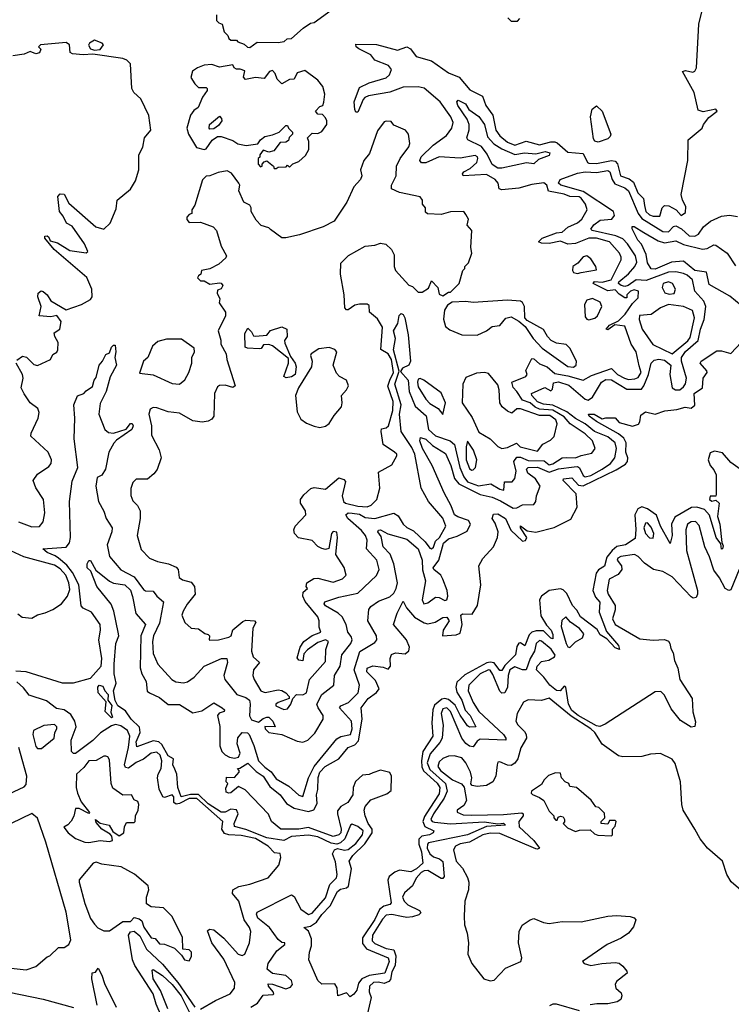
# Model space of a CAD drawing. Extents: x 2494106 to 2685573, y 758056 to 915185.
# Tile 409 of 507: x 2655551 to 2659307, y 835410 to 840609. Entities that reach past the tile are written whole.
import ezdxf

# ---------------------------------------------------------------- set-up
doc = ezdxf.new("R2010")
doc.units = 0

msp = doc.modelspace()

# ---------------------------------------------------------------- linework, layer by layer
at = {"layer": '0CON05XD'}
for points in [[(2656765, 840462.5), (2656805, 840490), (2656915, 840487.5), (2656947, 840493), (2656963, 840507), (2656985, 840510), (2657046.4, 840563.6), (2657085, 840590), (2657105, 840593.3), (2657215, 840672.5)], [(2657602.1, 838945), (2657613.5, 838805), (2657605.2, 838784.8), (2657570.6, 838769.4), (2657561.4, 838751.4), (2657601.5, 838705), (2657607.3, 838645), (2657638.7, 838568.7), (2657697, 838516.9), (2657708.4, 838445), (2657745, 838412.2), (2657823.1, 838385), (2657845.9, 838365), (2657874.5, 838244.5), (2657895.2, 838195), (2657915, 838169.3), (2657972.1, 838147.9), (2658038.3, 838158.3), (2658085, 838129.2), (2658105.6, 838124.4), (2658110.7, 838169.3), (2658151.2, 838168.8), (2658164.5, 838185.5), (2658171.8, 838225), (2658159.5, 838275), (2658175, 838298.6), (2658195, 838299.2), (2658235, 838280.6), (2658319.7, 838279.7), (2658345, 838258), (2658365, 838264.1), (2658415, 838295.3), (2658437, 838296.9), (2658485.3, 838294.7), (2658515, 838308.2), (2658570.6, 838319.4), (2658589.1, 838345), (2658574.3, 838385), (2658535, 838422.6), (2658456.6, 838475), (2658425, 838511.5), (2658365, 838547.3), (2658295, 838552.2), (2658272, 838562), (2658245, 838584.8), (2658205, 838599.5), (2658175.7, 838645.7), (2658155, 838665.8), (2658149.2, 838695), (2658223.3, 838725), (2658230, 838735), (2658223, 838757), (2658255, 838820), (2658265, 838818), (2658295, 838791.1), (2658335, 838775.6), (2658375, 838739.6), (2658445, 838728.9), (2658525, 838705.4), (2658569.3, 838730.7), (2658675, 838766), (2658707.3, 838735), (2658743.1, 838715), (2658765, 838709.2), (2658798.1, 838711.9), (2658815, 838718.5), (2658831.2, 838745), (2658820.4, 838780.4), (2658804.6, 838855), (2658779.1, 838895), (2658745, 838991.2), (2658692.5, 838997.5), (2658655, 838971.2), (2658647.5, 838975), (2658665, 838995.8), (2658711.7, 839018.3), (2658746.4, 839053.6), (2658785, 839110), (2658815, 839140), (2658816.7, 839175), (2658795, 839182.5), (2658775, 839176), (2658756.2, 839155), (2658755, 839140), (2658745, 839140.8), (2658715, 839159.5), (2658695, 839182.3), (2658655, 839177.4), (2658578.6, 839215), (2658585, 839225.4), (2658625, 839221.9), (2658673.8, 839235), (2658725, 839340), (2658726.4, 839355), (2658716.4, 839375), (2658665, 839435.4), (2658594.8, 839454.8), (2658555, 839454.2), (2658485, 839426), (2658445, 839422.9), (2658405, 839440), (2658345, 839427.3), (2658305, 839429.2), (2658290, 839435), (2658308, 839455), (2658385, 839483.4), (2658415, 839487.1), (2658445, 839512.3), (2658495, 839535.4), (2658518.9, 839555), (2658547.1, 839605), (2658537.8, 839635), (2658515, 839666.5), (2658503.7, 839673.7), (2658455, 839675.9), (2658425, 839687.4), (2658342.9, 839702.9), (2658333.1, 839735), (2658316.7, 839746.7), (2658255, 839738.8), (2658185, 839719.2), (2658095, 839710), (2658082.5, 839715), (2658076.7, 839745), (2658060, 839765), (2658015, 839791.2), (2657892.5, 839785), (2657887.5, 839795), (2657895.7, 839805), (2657927.9, 839822.1), (2657963.5, 839855), (2657969.5, 839875), (2657966.7, 839885), (2657955, 839892.2), (2657875, 839877.1), (2657765, 839885.3), (2657695, 839852.7), (2657672.4, 839852.4), (2657662.9, 839865), (2657670.6, 839885), (2657733.2, 839946.8), (2657803.6, 839996.4), (2657832.5, 840035), (2657838.5, 840065), (2657827.3, 840095), (2657770.4, 840175), (2657685, 840247.3), (2657655, 840253.9), (2657575, 840252.5), (2657505, 840226.1), (2657392.8, 840207.3), (2657372.2, 840197.7), (2657363.4, 840186.6), (2657335, 840120), (2657325, 840120), (2657320, 840135), (2657315.5, 840175), (2657345, 840250.6), (2657395, 840274.5), (2657485, 840300.8), (2657503.1, 840316.9), (2657513.6, 840345), (2657496.8, 840366.7), (2657425.8, 840395), (2657403.6, 840423.6), (2657341.2, 840455), (2657327.5, 840465), (2657325, 840480), (2657435, 840477.1), (2657545, 840448.2), (2657595, 840466), (2657614.4, 840454.4), (2657644.3, 840415), (2657725, 840390.8), (2657815, 840328.7), (2657870, 840305), (2657927.7, 840237.7), (2657994.3, 840205), (2658010.9, 840155), (2658049.2, 840105), (2658064.5, 840024.5), (2658085.4, 839995), (2658125, 839961.9), (2658165, 839945.8), (2658225, 839968), (2658295, 839947.8), (2658355, 839963.2), (2658375, 839962.9), (2658388.2, 839958.2), (2658445, 839910), (2658525, 839902.5), (2658547.5, 839855), (2658555, 839851.2), (2658595, 839850), (2658675, 839864.7), (2658695, 839862.1), (2658707, 839847), (2658722.1, 839785), (2658768.3, 839768.3), (2658790.7, 839750.7), (2658814.2, 839695), (2658844.3, 839664.2), (2658848.3, 839628.3), (2658856.2, 839595), (2658875, 839577.5), (2658895, 839570.7), (2658929.3, 839570.7), (2658942.9, 839615), (2658955, 839627.1), (2658976.7, 839625), (2659015.4, 839605.5), (2659042.5, 839575), (2659065, 839591.2), (2659067, 839623), (2659050, 839655), (2659042.5, 839685), (2659077.5, 839865), (2659080, 839975), (2659153.3, 840035), (2659160, 840055), (2659188.3, 840091.7), (2659232.5, 840125), (2659225, 840135.8), (2659158.1, 840121.9), (2659131.7, 840131.7), (2659110.8, 840225), (2659050, 840335), (2659065, 840340), (2659105, 840331.2), (2659115, 840336.7), (2659124, 840355), (2659136, 840585), (2659167.5, 840715)], [(2656590, 840635), (2656590, 840605), (2656601.7, 840591.7), (2656620, 840585), (2656630, 840545), (2656650, 840525), (2656655, 840510), (2656665, 840500), (2656695, 840500), (2656701.7, 840491.7), (2656735, 840480), (2656753, 840463), (2656765, 840462.5)], [(2658128.3, 840618.3), (2658145, 840600), (2658178.3, 840601.7), (2658190, 840615)], [(2655535, 838810), (2655565, 838832.5), (2655586.1, 838826.1), (2655625, 838787.5), (2655645, 838783.3), (2655712.5, 838815), (2655725, 838840), (2655746.4, 838853.6), (2655752.5, 838865), (2655753.3, 838905), (2655736.7, 838935), (2655733.3, 838955), (2655762.5, 838975), (2655770, 839015), (2655746.1, 839046.1), (2655715, 839040), (2655652.5, 839045), (2655663.8, 839095), (2655646.7, 839145), (2655647.5, 839165), (2655663.6, 839176.4), (2655675, 839173.3), (2655695.8, 839155.8), (2655715, 839123.8), (2655795, 839077.5), (2655876.7, 839105), (2655925, 839132), (2655933.8, 839145), (2655932, 839185), (2655905, 839246.7), (2655732.5, 839395), (2655682.5, 839455), (2655683.6, 839466.4), (2655695, 839467.5), (2655705, 839460), (2655711.7, 839441.7), (2655750.7, 839430.7), (2655815, 839390), (2655901.7, 839378.3), (2655910, 839385), (2655893.3, 839425), (2655827.7, 839517.7), (2655797.5, 839535), (2655780.5, 839570.5), (2655760, 839595), (2655752.5, 839675), (2655765, 839690), (2655785, 839687.5), (2655810.7, 839640.7), (2655952.5, 839515), (2655995, 839502.5), (2656028.8, 839535), (2656059.7, 839610.3), (2656064.5, 839655.5), (2656135.7, 839714.3), (2656162.3, 839757.7), (2656178.8, 839815), (2656178.8, 839895), (2656201.2, 839935), (2656210, 839985), (2656242.5, 840025), (2656233, 840103), (2656190.7, 840190.7), (2656152.5, 840225), (2656142.5, 840245), (2656136.2, 840375), (2656116.7, 840395), (2656095, 840403.8), (2655937.3, 840427.3), (2655885, 840423.6), (2655828.8, 840428.8), (2655816.7, 840435), (2655814, 840475), (2655795, 840488.1), (2655660, 840475), (2655650, 840465), (2655662.5, 840452.5), (2655655.5, 840434.5), (2655635, 840427.5), (2655605, 840441.2), (2655575, 840426.2), (2655515, 840417.5)], [(2655945, 840447.1), (2655975, 840450.6), (2655993.8, 840475), (2655986.7, 840485), (2655945, 840500), (2655918.8, 840485), (2655913.8, 840473.8), (2655924.3, 840454.3), (2655945, 840447.1)], [(2656905, 839822.5), (2656915, 839830), (2656957.5, 839832.5), (2656965, 839840), (2656975, 839830), (2656991.7, 839848.3), (2657025, 839860), (2657059.3, 839890.7), (2657077, 839923), (2657077.5, 839965), (2657070, 839985), (2657095, 840010), (2657125, 840007.5), (2657145, 840017.5), (2657172.5, 840055), (2657172.5, 840075), (2657165, 840090), (2657148.3, 840108.3), (2657125, 840110), (2657112.5, 840125), (2657135, 840150), (2657150, 840155), (2657156.4, 840173.6), (2657161.2, 840215), (2657150, 840255), (2657125, 840290), (2657055, 840340), (2657015, 840327.5), (2657000, 840295), (2656975, 840292.5), (2656935, 840270), (2656910, 840295), (2656900, 840325), (2656885, 840340), (2656870, 840335), (2656841.7, 840298.3), (2656795, 840302.5), (2656743, 840293), (2656732.5, 840305), (2656738.3, 840338.3), (2656715, 840347.5), (2656695, 840347.5), (2656683.6, 840353.6), (2656675, 840370), (2656605, 840357.5), (2656565, 840372.5), (2656525, 840368), (2656490, 840355), (2656463.6, 840336.4), (2656453.6, 840303.6), (2656475, 840270), (2656495, 840250), (2656535, 840250), (2656540, 840245), (2656540, 840235), (2656515, 840200), (2656492.5, 840145), (2656470.7, 840129.3), (2656452.5, 840105), (2656433.3, 840035), (2656442.5, 840005), (2656484, 839934), (2656525, 839923.3), (2656535, 839927.5), (2656567, 839973), (2656595, 839992.5), (2656615, 839992.5), (2656675, 839971.2), (2656702.7, 839952.7), (2656746.4, 839943.6), (2656807, 839953), (2656822.5, 839975), (2656845, 839992.5), (2656885, 840000), (2656920, 840015), (2656955, 840050), (2656965, 840050), (2656970, 840035), (2656990, 840015), (2656990, 840005), (2656973.9, 839986.1), (2656969.3, 839970.7), (2656955, 839962.5), (2656925, 839960), (2656893, 839917), (2656865, 839910), (2656835, 839920), (2656817.5, 839895), (2656817.5, 839882.5), (2656810, 839875), (2656810, 839845), (2656821.7, 839831.7), (2656830, 839835), (2656830, 839845), (2656841.7, 839858.3), (2656855, 839862.5), (2656890, 839835), (2656893.6, 839823.6), (2656905, 839822.5)], [(2658095, 839823.8), (2658074.2, 839825), (2658045, 839843.2), (2658017.7, 839897.7), (2657988.8, 839938.8), (2657916.2, 839975), (2657911.2, 839985), (2657923.4, 840026.6), (2657923.9, 840055), (2657912.7, 840082.7), (2657864.4, 840155), (2657858.8, 840175), (2657865, 840183.3), (2657904, 840165), (2657921.2, 840135), (2657975, 840097.1), (2658005, 840055.8), (2658020.5, 839990.5), (2658053.7, 839953.6), (2658096.4, 839926.4), (2658165, 839896.3), (2658215, 839905.3), (2658275, 839900.2), (2658325, 839912.4), (2658348.5, 839905), (2658345, 839892), (2658289.9, 839870.1), (2658265, 839847), (2658226.9, 839853.1), (2658095, 839823.8)], [(2658605, 839962.7), (2658586.6, 839966.6), (2658579.5, 839979.5), (2658564.6, 840095), (2658573.2, 840136.8), (2658595, 840153.3), (2658625.5, 840125), (2658671.3, 840005), (2658667.9, 839992.1), (2658655, 839980.4), (2658605, 839962.7)], [(2656555, 840030), (2656550, 840035), (2656552.5, 840055), (2656605, 840100), (2656616.7, 840086.7), (2656617.5, 840075), (2656599.3, 840050.7), (2656575, 840032.5), (2656555, 840030)], [(2656945, 836966.7), (2656965, 836970), (2656982.5, 836995), (2656992.5, 837025), (2657011.2, 837045), (2657045, 837043.5), (2657065, 837054.4), (2657080.8, 837125), (2657165, 837220), (2657166.7, 837283.3), (2657180, 837325), (2657165, 837333.8), (2657125, 837320.8), (2657069.1, 837280.9), (2657050.4, 837259.5), (2657045, 837223.8), (2657025, 837226.7), (2657015, 837240), (2657031.2, 837295), (2657051.2, 837325), (2657095, 837356.2), (2657140, 837375), (2657130.7, 837400.7), (2657131.2, 837435), (2657124.3, 837455), (2657057.3, 837537.3), (2657046, 837565), (2657047.5, 837585), (2657070, 837605), (2657062.5, 837615), (2657066.7, 837635), (2657102.7, 837657.3), (2657125, 837660), (2657205, 837638.6), (2657255, 837656.2), (2657273.3, 837675), (2657263.3, 837716.7), (2657218.8, 837785), (2657228, 837875), (2657225, 837902.5), (2657205, 837905.6), (2657196.2, 837895), (2657183.3, 837816.7), (2657165, 837811.2), (2657145, 837816.2), (2657125, 837826.2), (2657095, 837858), (2657022.4, 837872.4), (2657002, 837895), (2656998, 837915), (2657004, 837935), (2657061.4, 837995), (2657058.5, 838015), (2657033.5, 838055), (2657032.9, 838075), (2657050.5, 838099.5), (2657087.5, 838132.5), (2657105, 838138.9), (2657165, 838130), (2657235, 838188.8), (2657261.2, 838181.2), (2657270, 838170), (2657252.9, 838095), (2657259.2, 838065), (2657271.2, 838055), (2657335, 838040.4), (2657385, 838036.2), (2657405.7, 838045), (2657436.2, 838075), (2657451.2, 838135), (2657445, 838220), (2657515, 838258.8), (2657541.4, 838305), (2657540.8, 838315), (2657530, 838325), (2657468.8, 838365), (2657458, 838435), (2657461.4, 838448.6), (2657485, 838454.4), (2657496.9, 838465), (2657519.8, 838545), (2657522.3, 838592.3), (2657493.5, 838673.5), (2657504, 838706), (2657523.6, 838745), (2657513.4, 838815), (2657495, 838843.7), (2657457.3, 838867.3), (2657465.3, 838985), (2657438.8, 839028.8), (2657396.7, 839065), (2657395, 839100), (2657385, 839106.7), (2657345, 839106.2), (2657319.3, 839100.7), (2657285, 839077.5), (2657275, 839077.5), (2657266.4, 839086.4), (2657262.9, 839155), (2657244.5, 839264.5), (2657246.7, 839323.3), (2657286.7, 839363.3), (2657375, 839412.5), (2657425, 839418), (2657455, 839428.8), (2657483.9, 839423.9), (2657512.5, 839395), (2657527, 839367), (2657526.7, 839305), (2657533.8, 839285), (2657605, 839207.5), (2657625, 839200), (2657655, 839170), (2657675, 839170), (2657708.3, 839191.7), (2657725, 839230), (2657757.5, 839195), (2657765, 839160), (2657785, 839150), (2657815, 839170), (2657825, 839170), (2657870, 839215), (2657890, 839285), (2657900, 839295), (2657900, 839305), (2657920, 839325), (2657937.5, 839375), (2657932.5, 839405), (2657937.5, 839495), (2657913, 839523), (2657920, 839555), (2657905, 839580), (2657895, 839596.7), (2657825, 839594.3), (2657775, 839580.8), (2657703.6, 839583.6), (2657693, 839593), (2657692.5, 839615), (2657677.5, 839635), (2657676.4, 839656.4), (2657665, 839672.5), (2657555, 839696.7), (2657513.8, 839715), (2657512.9, 839735), (2657538.8, 839785), (2657539.2, 839835), (2657559.2, 839875), (2657605, 839936.7), (2657610, 839955), (2657603.3, 840005), (2657587.5, 840025), (2657525, 840052.5), (2657511.7, 840071.7), (2657485, 840072.5), (2657475, 840070), (2657438.8, 840021.2), (2657397.7, 839902.3), (2657366.7, 839865), (2657350, 839815), (2657356.2, 839785), (2657350, 839765), (2657313.9, 839726.1), (2657276.7, 839645), (2657211.2, 839545), (2657153.3, 839515), (2657027.8, 839472.2), (2656955, 839456), (2656935, 839456.2), (2656875, 839500), (2656865, 839510), (2656825, 839522.5), (2656799.3, 839549.3), (2656772.5, 839595), (2656772.5, 839615), (2656765, 839630), (2656733.3, 839645), (2656707.5, 839705), (2656712.5, 839735), (2656706.7, 839745), (2656668.9, 839798.9), (2656645, 839810.8), (2656597.7, 839802.3), (2656555, 839783.3), (2656535, 839782.5), (2656515, 839762.5), (2656475, 839630), (2656460, 839605), (2656460, 839585), (2656445, 839580), (2656433.6, 839566.4), (2656433.6, 839553.6), (2656445, 839537.5), (2656505, 839538.8), (2656572.5, 839515), (2656590, 839495), (2656613.6, 839413.6), (2656641.7, 839361.7), (2656639.3, 839350.7), (2656602.7, 839317.3), (2656555, 839292.5), (2656510, 839285), (2656507.5, 839265), (2656493.6, 839256.4), (2656490, 839245), (2656505, 839230), (2656525, 839230), (2656555, 839212.5), (2656605, 839220), (2656615, 839217.5), (2656622.5, 839205), (2656615, 839187.5), (2656595, 839180), (2656592.5, 839165), (2656607.5, 839135), (2656603.6, 839113.6), (2656637.5, 839065), (2656637.5, 839045), (2656598.8, 838965), (2656613, 838917), (2656612.5, 838895), (2656641.2, 838845), (2656644.2, 838815), (2656687.5, 838675), (2656675, 838666.7), (2656635, 838678.8), (2656605, 838676.7), (2656595, 838670), (2656578.8, 838635), (2656575.8, 838515), (2656565, 838498.8), (2656545, 838489.2), (2656514.3, 838484.3), (2656465, 838490), (2656395, 838531.4), (2656335, 838538.5), (2656275, 838559.4), (2656255, 838561.4), (2656238.7, 838551.3), (2656232.2, 838525), (2656246.7, 838465), (2656247.1, 838415), (2656287.7, 838337.7), (2656296.7, 838295), (2656275.9, 838234.1), (2656259.3, 838210.7), (2656225, 838182.5), (2656165, 838182.5), (2656147.5, 838165), (2656137, 838133), (2656137, 838097), (2656148.3, 838068.3), (2656173, 838043), (2656186.7, 838015), (2656186.2, 837975), (2656170, 837885), (2656191.7, 837811.7), (2656235.8, 837765.8), (2656277.7, 837747.7), (2656335.8, 837735.8), (2656377.3, 837717.3), (2656386.7, 837705), (2656393, 837663), (2656410.3, 837650.3), (2656455, 837638), (2656474.2, 837615), (2656477.5, 837575), (2656435, 837523.3), (2656413.8, 837485), (2656406.7, 837465), (2656422.5, 837425), (2656456.4, 837396.4), (2656495, 837392.5), (2656527.5, 837367.5), (2656545, 837362.5), (2656552.5, 837355), (2656550, 837335), (2656555, 837332.5), (2656600, 837335), (2656655, 837347.5), (2656667.5, 837355), (2656675, 837387.5), (2656729.3, 837430.7), (2656745, 837437.5), (2656790, 837435), (2656797.5, 837425), (2656781.2, 837395), (2656774.3, 837274.3), (2656783.8, 837245), (2656816.7, 837215), (2656784.3, 837175), (2656781.4, 837145), (2656787.5, 837125), (2656823.3, 837065), (2656835, 837058.8), (2656846.4, 837056.4), (2656915, 837070.9), (2656935, 837067.5), (2656955.8, 837055), (2656974, 837035), (2656973.3, 837025), (2656915, 837003.8), (2656903.3, 836995), (2656903.6, 836986.4), (2656945, 836966.7)], [(2656770, 835395), (2656805.7, 835415), (2656835, 835458.8), (2656888.3, 835461.7), (2656892.5, 835465), (2656888.8, 835475), (2656864, 835505), (2656862.3, 835517.7), (2656885, 835515.6), (2656955, 835491.5), (2656979.5, 835500.5), (2656991.5, 835515), (2656985, 835535.6), (2656955, 835562.5), (2656885, 835572.5), (2656856.7, 835595), (2656863.1, 835625), (2656908.8, 835691.2), (2656950, 835725), (2656950, 835735), (2656935, 835736.7), (2656915, 835752), (2656869.3, 835815), (2656807.9, 835865), (2656800.6, 835885), (2656805, 835896.2), (2656985, 835988), (2656998.7, 835978.7), (2657035, 835911.5), (2657075, 835884), (2657095, 835891.2), (2657165, 835971.5), (2657187.6, 836042.4), (2657222.6, 836077.4), (2657226.5, 836095), (2657217.8, 836162.2), (2657202.5, 836205), (2657212.5, 836225), (2657228.3, 836231.7), (2657265, 836223.8), (2657285, 836227.7), (2657325, 836259.4), (2657361.1, 836305), (2657363.3, 836325), (2657335, 836349.1), (2657305, 836360.8), (2657296.2, 836355), (2657266.7, 836283.3), (2657245, 836262.5), (2657225, 836255.3), (2657195, 836259.7), (2657125, 836294), (2657075, 836303.2), (2656985, 836296.4), (2656945, 836274.2), (2656855, 836288), (2656745, 836333.5), (2656685, 836348.8), (2656683.1, 836365), (2656704.5, 836415), (2656695, 836436.7), (2656665, 836440), (2656635, 836423.9), (2656615, 836423.4), (2656545, 836469.1), (2656495, 836518.3), (2656452.1, 836517.9), (2656403.1, 836505), (2656385.6, 836555), (2656379.4, 836625), (2656369.3, 836650.7), (2656359.1, 836675), (2656362.2, 836705), (2656335, 836722.5), (2656301.7, 836781.7), (2656285.9, 836795.9), (2656255, 836801.3), (2656168.9, 836768.9), (2656165.7, 836795), (2656186.5, 836845), (2656182.6, 836872.6), (2656139.7, 836915), (2656109.5, 836959.5), (2656068.6, 836985), (2656053.7, 837013.7), (2656045.8, 837065), (2656060.4, 837105), (2656049.3, 837155), (2656049.5, 837205), (2656057.7, 837315), (2656073.2, 837355), (2656070.6, 837375), (2656047.2, 837485), (2656033.2, 837523.2), (2655956.9, 837615), (2655926.2, 837696.2), (2655907.5, 837715), (2655906.7, 837735), (2655915, 837752.5), (2655925, 837752.5), (2655952.3, 837702.3), (2656025, 837643.3), (2656045, 837632.7), (2656105, 837624.3), (2656135, 837597.1), (2656146.7, 837563.3), (2656163.5, 837473.5), (2656214.4, 837415), (2656190, 837355), (2656186.9, 837186.9), (2656195.3, 837155.3), (2656218.5, 837115), (2656224, 837064), (2656235, 837053.6), (2656289.3, 837029.3), (2656335, 836993.3), (2656395, 836993.6), (2656465, 836949.4), (2656511.3, 836958.7), (2656575, 837002), (2656620, 836975), (2656632.5, 836965), (2656630, 836955), (2656602.9, 836947.1), (2656594, 836935), (2656606.8, 836876.8), (2656607.3, 836775), (2656617.7, 836745), (2656636.1, 836726.1), (2656657.5, 836715), (2656685, 836710), (2656705.4, 836714.6), (2656714.7, 836735), (2656698.6, 836785), (2656702.7, 836817.3), (2656724.5, 836845.5), (2656753.3, 836843.3), (2656762.5, 836835), (2656786.8, 836776.8), (2656812.1, 836695), (2656845, 836662.5), (2656877.3, 836637.3), (2656905, 836600), (2656971.9, 836561.9), (2657025, 836514), (2657045, 836506.7), (2657075.3, 836605), (2657105.1, 836664.9), (2657225, 836810.6), (2657246.6, 836823.4), (2657297.5, 836835), (2657305.7, 836865), (2657301.8, 836905), (2657239.4, 836975), (2657246, 836985), (2657286.9, 837003.1), (2657336.8, 837055), (2657343.8, 837095), (2657316.9, 837175), (2657346.6, 837273.4), (2657425, 837320.8), (2657435.8, 837335), (2657434, 837355), (2657388.9, 837435), (2657394.5, 837495), (2657405, 837510), (2657445, 837538.1), (2657505, 837561.1), (2657525, 837580), (2657537.2, 837605), (2657544.7, 837635), (2657526.4, 837735), (2657506.4, 837786.4), (2657468.9, 837825), (2657459.1, 837879.1), (2657440.6, 837905), (2657445, 837913.8), (2657455, 837914.4), (2657493.4, 837893.4), (2657595, 837866.1), (2657653.6, 837815), (2657675.5, 837755), (2657676.8, 837703.2), (2657692.1, 837645), (2657675.6, 837545.6), (2657684, 837525), (2657705, 837529.2), (2657745, 837560), (2657765, 837557.1), (2657795, 837541.9), (2657805, 837546.2), (2657810.5, 837565), (2657807.8, 837595), (2657784.5, 837655), (2657773.1, 837675), (2657736.2, 837705), (2657732.5, 837715), (2657762.9, 837755), (2657787.8, 837845), (2657815, 837866.6), (2657859.3, 837880.7), (2657912.2, 837907.8), (2657930.7, 837945), (2657920.5, 837965), (2657863.2, 837983.2), (2657845.4, 837995), (2657828.9, 838041.1), (2657790.9, 838110.9), (2657728.5, 838255), (2657676.2, 838345), (2657663.3, 838385), (2657667.1, 838402.9), (2657695, 838394.6), (2657730.4, 838360.5), (2657798.1, 838318.1), (2657826.3, 838255), (2657846.2, 838186.2), (2657868.5, 838158.5), (2657981, 838101), (2658045, 838087.1), (2658088.7, 838068.7), (2658155, 838030), (2658175, 838031.6), (2658205, 838046.7), (2658265, 838049.1), (2658275, 838064.2), (2658278.3, 838095), (2658297.5, 838145), (2658272.7, 838185), (2658233.3, 838215), (2658226.7, 838235), (2658235, 838243.3), (2658285, 838245.8), (2658345, 838219.4), (2658395, 838236.4), (2658478.3, 838248.3), (2658495, 838248.7), (2658505, 838241.6), (2658525, 838201.1), (2658535, 838194.8), (2658565, 838202.3), (2658625.9, 838235), (2658668.9, 838265), (2658692, 838295), (2658701.2, 838345), (2658694.6, 838375), (2658655, 838405.3), (2658585, 838434.1), (2658535.4, 838475), (2658485, 838502), (2658438.3, 838538.3), (2658365, 838574), (2658315, 838579.1), (2658285, 838591.2), (2658254.5, 838625), (2658252.9, 838635), (2658322.6, 838667.4), (2658355, 838649.6), (2658363.1, 838656.9), (2658369.3, 838690.7), (2658395, 838696.4), (2658448.9, 838678.9), (2658535, 838604.3), (2658551.2, 838598.8), (2658574.2, 838615), (2658621.5, 838695), (2658645, 838709.5), (2658675, 838706.8), (2658755, 838658.3), (2658832.7, 838657.3), (2658845, 838676), (2658869.8, 838735), (2658884.7, 838795.3), (2658899.7, 838810.3), (2658925, 838816.7), (2658955, 838810.3), (2658988.5, 838785), (2658982.2, 838735), (2658995.4, 838665.4), (2659013.3, 838655), (2659035, 838653.5), (2659055, 838669.2), (2659065.7, 838685.7), (2659070.6, 838715), (2659044.6, 838805), (2659044.2, 838825), (2659065, 838856.3), (2659132.8, 838915), (2659145, 838974), (2659164.7, 839025), (2659172.5, 839095), (2659161.8, 839121.8), (2659115.4, 839175), (2659101.6, 839235), (2659075, 839260), (2659055, 839268.8), (2659015, 839277.3), (2658975, 839275.6), (2658858.6, 839231.4), (2658805, 839234.8), (2658762.9, 839205), (2658745, 839200.5), (2658725.4, 839205), (2658711.8, 839215), (2658713.2, 839225), (2658763.8, 839266.2), (2658797.8, 839305), (2658807.7, 839327.6), (2658801.1, 839361), (2658758.9, 839425), (2658735, 839450.7), (2658698.2, 839468.2), (2658572.5, 839495), (2658565, 839502.5), (2658581.8, 839525), (2658615, 839549.3), (2658677.1, 839555), (2658689.8, 839575), (2658684.7, 839595), (2658525, 839701.4), (2658406.5, 839735), (2658395.4, 839745), (2658403.1, 839765), (2658495, 839798.6), (2658535.2, 839805.2), (2658595, 839801.3), (2658655, 839812.5), (2658666.7, 839805), (2658677.9, 839765), (2658692.4, 839742.4), (2658745, 839721.1), (2658764.3, 839704.3), (2658814.8, 839585), (2658835, 839559), (2658945, 839490), (2658975, 839489.1), (2659002.6, 839517.4), (2659015, 839519.5), (2659044.6, 839504.6), (2659085, 839468.2), (2659114.6, 839465.4), (2659133.8, 839476.2), (2659160.8, 839515), (2659196.7, 839545), (2659255, 839570.8), (2659297.3, 839577.3), (2659339.3, 839569.3)], [(2659359.8, 839099.8), (2659299.1, 839149.1), (2659190, 839210), (2659175.8, 839275), (2659114.3, 839285), (2659055, 839333.3), (2658991.8, 839328.2), (2658905, 839291.6), (2658883.9, 839293.9), (2658865, 839324.2), (2658858, 839368.1), (2658833.6, 839423.6), (2658814.5, 839445), (2658783.3, 839505), (2658783.8, 839516.2), (2658795, 839516.7), (2658845.4, 839485.3), (2658921.5, 839441.5), (2658955, 839430.4), (2659015, 839441.1), (2659055, 839421.1), (2659155, 839396.8), (2659179.3, 839400.7), (2659215, 839419.2), (2659225, 839418), (2659285.5, 839375.5), (2659329.6, 839309.6)], [(2658495, 839268.6), (2658515, 839273.5), (2658595, 839287.5), (2658592.5, 839305), (2658565, 839346), (2658545, 839361.9), (2658525, 839355.6), (2658497.7, 839322.3), (2658470, 839305), (2658468.8, 839285), (2658475, 839273.8), (2658495, 839268.6)], [(2658979, 839159), (2659005, 839162.9), (2659013.5, 839185), (2658996.1, 839216.1), (2658975, 839224.7), (2658947.9, 839215), (2658942.9, 839195), (2658957, 839167), (2658979, 839159)], [(2658475, 838773.1), (2658487.8, 838785), (2658490.6, 838805), (2658454.3, 838875), (2658435, 838892.9), (2658385, 838900.8), (2658356.5, 838915), (2658336.2, 838935), (2658315, 838973.1), (2658230.4, 839020.4), (2658217.5, 839035), (2658215.5, 839095), (2658205.3, 839115.3), (2658195, 839121.9), (2658125, 839127.5), (2657945, 839115.7), (2657905, 839121.4), (2657833.6, 839116.4), (2657808.3, 839101.7), (2657794, 839075), (2657787.7, 839027.7), (2657798.3, 838988.3), (2657820.6, 838970.6), (2657885.4, 838945.4), (2657965, 838943.6), (2658015, 838966.2), (2658045, 838988.8), (2658085.3, 838994.7), (2658117.5, 839032.5), (2658145, 839040.5), (2658186.4, 839016.4), (2658218.8, 838988.8), (2658260.8, 838925), (2658309.5, 838875), (2658395, 838813.3), (2658445, 838777.9), (2658475, 838773.1)], [(2658555, 839024.4), (2658586.7, 839033.3), (2658600, 839045), (2658624.2, 839095), (2658615, 839117.1), (2658575, 839136), (2658545, 839127.5), (2658532.5, 839105), (2658535, 839040), (2658545, 839026.7), (2658555, 839024.4)], [(2658995, 838844.7), (2659077.3, 838912.7), (2659089.4, 838930.6), (2659113.6, 839035), (2659103, 839073), (2659055, 839094.6), (2658975, 839105.4), (2658933.5, 839086.5), (2658885, 839052.2), (2658823.3, 839046.7), (2658821.5, 839025), (2658836.2, 838975), (2658892.7, 838892.7), (2658995, 838844.7)], [(2655529.3, 837170.7), (2655583, 837167), (2655775, 837107.6), (2655835, 837107.6), (2655925, 837131.2), (2655980, 837195), (2655984.4, 837235), (2655968.6, 837335), (2655977.1, 837385), (2655975.7, 837415), (2655929.7, 837479.7), (2655885, 837502), (2655875, 837513.8), (2655862.7, 837625), (2655830, 837690), (2655799, 837729), (2655755, 837764.6), (2655738.2, 837778.2), (2655696, 837795), (2655672.5, 837815), (2655795, 837824.2), (2655814.3, 837845.7), (2655818.9, 837875), (2655812.9, 838065), (2655827.9, 838172.1), (2655856.7, 838245), (2655838.9, 838395), (2655841.9, 838505), (2655836.2, 838575), (2655855, 838622.5), (2655890, 838635), (2655900.7, 838649.3), (2655935, 838672.5), (2655943.3, 838705), (2655955, 838720), (2655970, 838785), (2655987.5, 838805), (2656005, 838840), (2656025, 838850), (2656035, 838880), (2656045, 838890), (2656055, 838890), (2656058.8, 838855), (2656053.3, 838825), (2656061.4, 838785), (2656027.4, 838722.6), (2656007.5, 838645), (2655975, 838581.2), (2655968.5, 838525), (2656000, 838445), (2656018.6, 838428.6), (2656045, 838425.7), (2656112.9, 838447.1), (2656135, 838475.8), (2656145, 838476.7), (2656149.2, 838465), (2656142.5, 838445), (2656061.3, 838388.7), (2656047.4, 838372.6), (2656021.5, 838325), (2656004.3, 838235), (2655985, 838204), (2655959.2, 838190.8), (2655952.9, 838145), (2655965.8, 838065), (2655995, 838013.3), (2656006.9, 837975), (2656038, 837925), (2656036.9, 837905), (2656011.8, 837835), (2656025, 837774), (2656085, 837703.3), (2656155, 837666.9), (2656205, 837600), (2656215, 837592.9), (2656255, 837590.8), (2656275, 837564.4), (2656309.4, 837535), (2656288, 837422), (2656256.5, 837355), (2656251.2, 837325), (2656255, 837262.5), (2656280, 837205), (2656354.5, 837124.5), (2656375, 837112), (2656415, 837108), (2656436.8, 837113.2), (2656472.1, 837137.9), (2656524.6, 837195.4), (2656615.8, 837235.8), (2656643.3, 837235), (2656647.1, 837215), (2656627.5, 837145), (2656633.1, 837125), (2656697.5, 837045), (2656745, 837028.9), (2656762.9, 837015), (2656768, 836995), (2656763.5, 836933.5), (2656775, 836911.1), (2656811.2, 836898.8), (2656835, 836918.9), (2656855, 836926.4), (2656866.2, 836925), (2656887.5, 836905), (2656900, 836875), (2656843.8, 836876.2), (2656846.2, 836865), (2656865, 836844.2), (2656935, 836834.2), (2657015, 836799.2), (2657046, 836794), (2657072.5, 836805), (2657108.8, 836841.2), (2657153.3, 836915), (2657152.5, 836935), (2657125.5, 836975.5), (2657120, 836995), (2657144.7, 837045.3), (2657209.1, 837095), (2657212.5, 837145), (2657243.2, 837195), (2657251.5, 837255), (2657298, 837315), (2657305.4, 837335), (2657301.1, 837351.1), (2657282.9, 837375), (2657274, 837416), (2657253.1, 837455), (2657231.4, 837475), (2657165, 837514.5), (2657158.5, 837525), (2657161.4, 837535), (2657235, 837559.2), (2657335, 837580), (2657435, 837674.2), (2657448.1, 837705), (2657435.5, 837755), (2657381.8, 837815), (2657385, 837860), (2657376.1, 837885), (2657355, 837911.5), (2657282.1, 837975), (2657271.5, 837995), (2657285, 838004.6), (2657305, 838003.6), (2657345, 837997.8), (2657375, 837980.2), (2657425.3, 837974.7), (2657525, 838002.9), (2657549.3, 837989.3), (2657574.2, 837945), (2657595, 837926.7), (2657629.9, 837909.9), (2657691.1, 837851.1), (2657715, 837817.5), (2657725, 837814.3), (2657735, 837824), (2657745.3, 837855), (2657765.9, 837875), (2657800, 837935), (2657785, 837976.2), (2657709.4, 838065), (2657670.6, 838135), (2657637.1, 838315), (2657620.4, 838350.5), (2657564.7, 838435), (2657555.2, 838525), (2657564.4, 838575), (2657530.2, 838685), (2657553.3, 838753.3), (2657524.7, 838865), (2657533.8, 838925), (2657523.8, 838966.2), (2657546.7, 839005), (2657553.3, 839046.7), (2657565, 839056.9), (2657575, 839052.5), (2657583.3, 839035), (2657602.1, 838945)], [(2656957, 838717), (2656945.8, 838725), (2656970, 838795), (2656969.7, 838819.7), (2656885.8, 838885.8), (2656865, 838893.8), (2656838.3, 838891.7), (2656825, 838872.5), (2656815, 838870), (2656753.9, 838873.9), (2656740, 838880), (2656738.3, 838951.7), (2656755, 838980), (2656775, 838960), (2656785, 838940), (2656795, 838937.5), (2656855, 838942.5), (2656875, 838967.5), (2656933.6, 838986.4), (2656960, 838975), (2656962.5, 838935), (2656948.8, 838915), (2656950.3, 838900.3), (2656979.6, 838829.5), (2657005, 838795.8), (2657010.4, 838775), (2657005, 838735.8), (2656985, 838722.3), (2656957, 838717)], [(2656395, 838683.8), (2656422.2, 838707.8), (2656444, 838745), (2656458.8, 838795), (2656460, 838825), (2656474, 838855), (2656471.2, 838875), (2656405, 838922.5), (2656325, 838922.5), (2656280.5, 838909.5), (2656252.5, 838885), (2656226.7, 838825), (2656204.2, 838805.8), (2656182.5, 838742.5), (2656255, 838733.1), (2656355, 838686.9), (2656395, 838683.8)], [(2657295, 835450), (2657275, 835470), (2657230, 835455), (2657226.4, 835496.4), (2657215, 835517.5), (2657145, 835516.7), (2657123.8, 835535), (2657076.2, 835645), (2657079.6, 835685), (2657091.5, 835718.5), (2657090.4, 835755), (2657075.8, 835795.8), (2657050, 835815), (2657085, 835822), (2657117.1, 835842.9), (2657145, 835884.4), (2657189.5, 835930.5), (2657229.1, 836005), (2657245, 836016.8), (2657276.1, 836023.9), (2657286.1, 836033.9), (2657302, 836125), (2657289.1, 836165), (2657308.9, 836195), (2657372.4, 836257.6), (2657410.5, 836315), (2657410.7, 836335), (2657389.6, 836365), (2657374.5, 836405), (2657369.1, 836435), (2657373.9, 836455), (2657405, 836489.5), (2657489.6, 836520.4), (2657511.7, 836538.3), (2657513.1, 836615), (2657505, 836634.2), (2657455, 836646.5), (2657415, 836632.5), (2657395, 836622.7), (2657360.9, 836619.1), (2657323.6, 836586.4), (2657311.1, 836555), (2657309.1, 836515), (2657282.7, 836475), (2657246.3, 836453.7), (2657228.4, 836431.6), (2657227.5, 836415), (2657247.4, 836335), (2657245.7, 836315), (2657235, 836303.7), (2657205, 836296.1), (2657075, 836343.2), (2657025, 836334.2), (2656930, 836335), (2656880.6, 836375), (2656864.4, 836414.4), (2656741.7, 836541.7), (2656705, 836560), (2656665, 836526.7), (2656653.8, 836523.8), (2656640.7, 836530.7), (2656638.3, 836551.7), (2656650, 836575), (2656640, 836585), (2656641.7, 836608.3), (2656685, 836607.5), (2656710, 836635), (2656710, 836645), (2656700, 836655), (2656713.3, 836656.7), (2656755, 836682.5), (2656798.3, 836638.3), (2656836.7, 836615), (2656870.2, 836560.2), (2656925, 836515.6), (2656959.3, 836469.3), (2657000, 836445), (2657075, 836426.9), (2657104.1, 836435.9), (2657120.7, 836469.3), (2657117.9, 836515), (2657125.3, 836544.7), (2657126.4, 836606.4), (2657135.5, 836635), (2657163.3, 836665), (2657234.7, 836705.3), (2657284.5, 836765), (2657319.9, 836780.1), (2657338.9, 836801.1), (2657359.3, 836915), (2657352.9, 836975), (2657390, 837025), (2657434.6, 837055.4), (2657447.5, 837075), (2657429.1, 837119.1), (2657382.9, 837165), (2657384.6, 837185), (2657415, 837197.1), (2657470, 837190), (2657495, 837180), (2657508.8, 837195), (2657506, 837235), (2657513.8, 837256.2), (2657535, 837265.5), (2657585, 837260.6), (2657604.6, 837275.4), (2657607.9, 837295), (2657592, 837335), (2657523.8, 837415), (2657542.5, 837475), (2657575, 837537.5), (2657593.1, 837503.1), (2657634.6, 837454.5), (2657685, 837424.2), (2657705, 837418.9), (2657743.1, 837426.9), (2657785, 837452.5), (2657805, 837454), (2657818, 837435), (2657786, 837385), (2657782.5, 837355), (2657855, 837360), (2657875, 837370), (2657886.7, 837415), (2657879.2, 837465), (2657888.6, 837471.4), (2657939.8, 837470.2), (2657968.2, 837515), (2657984.6, 837625.4), (2657973.8, 837725), (2657995, 837763.1), (2658052.3, 837825), (2658072.9, 837875), (2658076.5, 837905), (2658060.7, 837950.7), (2658044.2, 837975), (2658052.7, 837997.3), (2658075, 838000), (2658115.8, 837975), (2658143.5, 837913.5), (2658205, 837855.6), (2658221.1, 837858.9), (2658227.5, 837875), (2658194.5, 837925), (2658194.5, 837935.5), (2658229.2, 837909.2), (2658275, 837902.5), (2658372.3, 837927.6), (2658459.4, 837970.6), (2658494.4, 838035), (2658487.5, 838105), (2658418.9, 838175), (2658421.2, 838185), (2658465, 838190), (2658500.7, 838150.7), (2658525, 838147), (2658698.6, 838231.4), (2658748.6, 838261.4), (2658760, 838275), (2658760.8, 838295), (2658750.4, 838325), (2658752.5, 838375), (2658739.8, 838399.8), (2658712.4, 838422.4), (2658595, 838486.7), (2658557.1, 838515), (2658553.3, 838525), (2658583.8, 838525), (2658625, 838500.5), (2658645, 838506.8), (2658695, 838506.9), (2658715, 838482), (2658785, 838462.1), (2658816.5, 838473.5), (2658824.6, 838485), (2658829.1, 838520.9), (2658855, 838538), (2658905, 838526.2), (2658955.8, 838544.2), (2659019.3, 838550.7), (2659063.3, 838563.3), (2659095, 838556.7), (2659115, 838572.5), (2659111.1, 838635), (2659155.7, 838664.2), (2659159.5, 838715), (2659179.2, 838745), (2659178, 838755), (2659143.3, 838795), (2659147.5, 838805), (2659230.3, 838859.7), (2659255, 838860), (2659305, 838846.7), (2659360, 838905)], [(2657135, 838456), (2657165, 838462.9), (2657185, 838475.8), (2657211.1, 838518.9), (2657249.4, 838565), (2657253.3, 838585), (2657249.1, 838625), (2657276.4, 838653.6), (2657286, 838675), (2657276.1, 838706.1), (2657239.2, 838725), (2657222.9, 838742.9), (2657205.8, 838785), (2657225.5, 838855), (2657215, 838866.7), (2657185, 838877.8), (2657129.7, 838870.3), (2657090, 838845), (2657086.2, 838835), (2657094.4, 838805), (2657091.8, 838775), (2657023.1, 838665), (2657006.1, 838623.9), (2657015, 838537.5), (2657035, 838498.8), (2657065, 838478), (2657105, 838462.9), (2657135, 838456)], [(2655545, 837958), (2655615, 837931.2), (2655655, 837933.3), (2655673.6, 837956.4), (2655682.5, 838005), (2655676.2, 838075), (2655635, 838137.5), (2655621.2, 838175), (2655645, 838208.8), (2655705, 838250), (2655716, 838265), (2655718.8, 838285), (2655700, 838325), (2655610, 838410), (2655611.2, 838425), (2655648.8, 838505), (2655654, 838535), (2655646.2, 838555), (2655606.2, 838585), (2655573.6, 838633.6), (2655557.5, 838665), (2655568.8, 838715), (2655566.2, 838735), (2655532.5, 838795)], [(2658285, 838330.4), (2658312.8, 838367.2), (2658352.3, 838387.6), (2658371.9, 838408.1), (2658388.1, 838475), (2658381.5, 838495), (2658348.4, 838518.4), (2658295, 838518.5), (2658195, 838553.8), (2658175.5, 838554.4), (2658148.7, 838531.3), (2658125, 838541.8), (2658097.8, 838565), (2658085.6, 838585), (2658082.2, 838655), (2658075, 838681.2), (2658025, 838740), (2658005, 838745.7), (2657962, 838742), (2657905, 838720), (2657890, 838685), (2657885.6, 838585), (2657938.5, 838508.5), (2657975, 838431.3), (2658035, 838394.7), (2658075, 838354.4), (2658095, 838344.3), (2658125, 838350), (2658173, 838373), (2658192.9, 838352.9), (2658285, 838330.4)], [(2657785, 838523.3), (2657798.7, 838585), (2657775, 838638.6), (2657683.3, 838705), (2657665, 838714.2), (2657655, 838711.2), (2657650.8, 838695), (2657655, 838670), (2657694.6, 838605), (2657715, 838582.3), (2657760.6, 838555), (2657785, 838523.3)], [(2657935, 838230.6), (2657945, 838231.4), (2657956.9, 838245), (2657963.3, 838285), (2657945.6, 838335), (2657915, 838383.3), (2657906.9, 838353.1), (2657906.7, 838285), (2657925, 838239.4), (2657935, 838230.6)], [(2659354.7, 838234.7), (2659305, 838270), (2659261.4, 838321.5), (2659218.8, 838331.2), (2659195, 838321.9), (2659184.6, 838285), (2659195.4, 838255), (2659215, 838231.4), (2659226.7, 838205), (2659227.3, 838102.7), (2659225, 838092.5), (2659195, 838092.5), (2659192.9, 838075), (2659205, 838066.7), (2659225, 838072.5), (2659243.8, 838055), (2659234.5, 837985), (2659246.2, 837945), (2659257.3, 837847.3), (2659265, 837830), (2659260, 837815), (2659255, 837813.3), (2659251.2, 837841.2), (2659227.3, 837875), (2659191.8, 837991.7), (2659165, 838021.8), (2659125, 838034.1), (2659096.5, 838033.5), (2659008.9, 837981), (2658991.5, 837945), (2658994.5, 837885), (2658985, 837842.5), (2658934.1, 837935), (2658911.7, 837991.7), (2658864, 838026), (2658835, 838036.4), (2658814.1, 838025.9), (2658798, 837995), (2658803.4, 837916.6), (2658800, 837870), (2658749.2, 837835), (2658703.2, 837826.8), (2658678.4, 837805), (2658650.2, 837769.8), (2658637.7, 837722.3), (2658606.6, 837703.4), (2658594, 837686), (2658576.8, 837595), (2658589.6, 837559.5), (2658613.9, 837533.9), (2658609.7, 837479.7), (2658648.3, 837378.3), (2658712, 837305), (2658717.7, 837282.3), (2658695, 837291.9), (2658650, 837340), (2658615, 837361.2), (2658599.6, 837389.6), (2658510.4, 837455), (2658491.1, 837491.1), (2658469.3, 837515), (2658439.6, 837579.6), (2658418.8, 837598.8), (2658405, 837603.2), (2658345, 837594.4), (2658305.9, 837564.1), (2658295.4, 837545), (2658301.2, 837461.2), (2658331.1, 837411.1), (2658356.8, 837385), (2658365, 837362.5), (2658365, 837340), (2658355, 837342.5), (2658315, 837381.1), (2658277.8, 837382.2), (2658255, 837375.5), (2658239.8, 837360.2), (2658217.3, 837302.7), (2658195, 837319.2), (2658185, 837315.8), (2658175, 837298.8), (2658167.5, 837255), (2658111.9, 837198.1), (2658095, 837171.9), (2658085, 837171.9), (2658055, 837212.5), (2658035, 837216.9), (2658017.1, 837212.9), (2657900.8, 837149.2), (2657859.1, 837110.9), (2657852.5, 837085), (2657858.5, 837058.5), (2657885.3, 837015), (2657902.2, 836962.2), (2657928, 836935), (2657958.8, 836875), (2657925, 836873.1), (2657915, 836880), (2657875, 836936.9), (2657848.6, 836988.6), (2657815, 837019.4), (2657795, 837024.3), (2657779.1, 837020.9), (2657740.3, 836989.7), (2657731.1, 836965), (2657726, 836896), (2657730.7, 836825), (2657678.8, 836745), (2657670.9, 836695), (2657674, 836664), (2657683.1, 836643.1), (2657755, 836578), (2657769.2, 836555), (2657765, 836520.6), (2657715.4, 836444.6), (2657687.8, 836402.2), (2657679.4, 836375), (2657689.3, 836349.2), (2657736.7, 836325), (2657733.3, 836315), (2657713.3, 836305), (2657672.7, 836297.3), (2657657.5, 836282.5), (2657658, 836255), (2657671.6, 836215), (2657679.4, 836155), (2657645, 836124.3), (2657615, 836108.9), (2657555, 836117.5), (2657531.7, 836108.3), (2657501.9, 836085), (2657494.4, 836065), (2657511.2, 835945), (2657504, 835936), (2657472.3, 835927.7), (2657450, 835910), (2657425, 835857.8), (2657359.6, 835760.4), (2657360.4, 835730.4), (2657382.1, 835702.1), (2657496.5, 835655), (2657500.9, 835635), (2657477.5, 835575), (2657395, 835561.2), (2657356.2, 835543.8), (2657339.2, 835520.8), (2657330, 835485), (2657315, 835462.5), (2657295, 835450)], [(2659349.5, 837705), (2659305, 837597.5), (2659295, 837594.3), (2659275, 837605.8), (2659245, 837662), (2659215, 837701.2), (2659192.2, 837772.2), (2659167.8, 837825), (2659137.4, 837937.4), (2659118.3, 837958.3), (2659095, 837957.1), (2659076, 837945), (2659067.8, 837915), (2659071.1, 837805), (2659128, 837595), (2659129.2, 837575), (2659121.7, 837558.3), (2659106.4, 837553.6), (2659095, 837561.2), (2658995, 837666.9), (2658945, 837694.2), (2658896.7, 837705), (2658849.8, 837739.8), (2658815.8, 837775), (2658796.2, 837785), (2658723.3, 837775), (2658708, 837765), (2658704.4, 837755), (2658728, 837725), (2658728.6, 837705), (2658710.6, 837679.4), (2658662.5, 837655), (2658652.7, 837595), (2658657.9, 837575), (2658693.8, 837515), (2658695, 837492.5), (2658680.3, 837445), (2658695, 837414.6), (2658825, 837338.9), (2658895, 837332.5), (2658955, 837335.9), (2658975, 837326.4), (2658983.1, 837315), (2658987.6, 837287.6), (2659000.9, 837265), (2659007.3, 837225), (2659025, 837183.8), (2659036.4, 837125), (2659100, 837025), (2659103.9, 836953.9), (2659118.8, 836901.2), (2659113.9, 836876.1), (2659095, 836872.2), (2659038.6, 836908.5), (2658990.2, 836970.2), (2658955, 837041.9), (2658935, 837061.9), (2658905, 837060), (2658641.2, 836888.8), (2658614, 836876), (2658595, 836880), (2658498.2, 836935), (2658465, 836961.1), (2658448.4, 836995), (2658434.2, 837084.2), (2658425, 837088.8), (2658403.3, 837065), (2658385, 837066.4), (2658349.2, 837095), (2658317.8, 837137.8), (2658278.6, 837175), (2658282.5, 837195), (2658305, 837219.2), (2658343.1, 837226.9), (2658373.8, 837245), (2658376.8, 837253.2), (2658356.1, 837285), (2658305, 837327.9), (2658295, 837330), (2658277.9, 837315), (2658267.8, 837275), (2658245.9, 837235), (2658225, 837175.8), (2658205, 837176.2), (2658165, 837191.6), (2658138.6, 837175), (2658128.8, 837145), (2658125.3, 837085), (2658110.8, 837055), (2658095, 837052.5), (2658085, 837063.1), (2658048.7, 837151.3), (2658035, 837173.9), (2658025, 837176.6), (2657980.7, 837155), (2657922.2, 837095), (2657918.2, 837065), (2657945, 837002.9), (2657975, 836955.6), (2658103.8, 836835), (2658117.7, 836815), (2658116.2, 836805), (2657980.7, 836809.3), (2657965, 836800), (2657945, 836769.2), (2657925, 836772.3), (2657905, 836787.3), (2657883.9, 836815), (2657825, 836955.4), (2657805, 836975.3), (2657785, 836969.1), (2657774.7, 836945), (2657786.4, 836883.6), (2657780, 836815), (2657768.4, 836791.6), (2657717.4, 836732.6), (2657701.7, 836685), (2657715, 836650), (2657797.9, 836575), (2657807.1, 836535), (2657791.7, 836498.3), (2657735, 836415.8), (2657720.5, 836385), (2657727.5, 836375), (2657740.8, 836370.8), (2657825, 836363.4), (2658002.4, 836372.4), (2658075, 836362.5), (2658105, 836366), (2658115.6, 836355), (2658015, 836349.4), (2657915, 836304.4), (2657708.3, 836261.7), (2657702.6, 836255), (2657702.3, 836235), (2657715, 836203.4), (2657735, 836188.9), (2657767.6, 836177.6), (2657783.5, 836163.5), (2657791.8, 836085), (2657785, 836074.4), (2657775, 836073.8), (2657705, 836116.6), (2657685, 836114.8), (2657670.2, 836105), (2657643.6, 836075), (2657624.7, 836035.3), (2657581.4, 835998.5), (2657571.5, 835975), (2657579.6, 835955), (2657599.3, 835935), (2657661.9, 835905), (2657668.1, 835891.9), (2657658.2, 835881.8), (2657625, 835871.6), (2657595, 835868.3), (2657565.9, 835874.1), (2657515, 835884.2), (2657485, 835880.8), (2657465, 835859.5), (2657413.3, 835775), (2657410.5, 835745), (2657425, 835730), (2657485, 835704.4), (2657525, 835696.9), (2657536.4, 835665), (2657533, 835615), (2657515, 835582), (2657508.6, 835541.4), (2657499.2, 835530.8), (2657475, 835519.6), (2657445, 835526.7), (2657417.5, 835525), (2657397.5, 835505), (2657395.4, 835475), (2657406.2, 835445), (2657384.8, 835355)], [(2658895, 837871.2), (2658897.5, 837895), (2658885, 837928.6), (2658865, 837951.9), (2658855, 837950.8), (2658846.2, 837925), (2658855, 837895.7), (2658875, 837872.5), (2658895, 837871.2)], [(2655540.7, 837470.7), (2655563, 837453), (2655615, 837448.8), (2655644.1, 837465.9), (2655685, 837476), (2655725.5, 837494.5), (2655771.4, 837525), (2655802.2, 837565), (2655815, 837600), (2655810.5, 837635), (2655793.5, 837675), (2655765, 837708.7), (2655735, 837727.6), (2655572.5, 837772.5), (2655480.5, 837815)], [(2658455, 837293.5), (2658485, 837323.1), (2658521.4, 837345), (2658528.1, 837365), (2658505, 837394.4), (2658457.9, 837427.9), (2658433.9, 837456.1), (2658413.1, 837436.9), (2658409.4, 837405), (2658434.7, 837315), (2658445, 837297.1), (2658455, 837293.5)], [(2656505, 835384.5), (2656585, 835430.6), (2656660.8, 835465), (2656684.3, 835495), (2656685.6, 835524.4), (2656627.8, 835647.8), (2656564.6, 835735), (2656542, 835798), (2656552.7, 835807.3), (2656575, 835802.2), (2656628.6, 835758.6), (2656704.4, 835675), (2656725, 835668.1), (2656739.2, 835675), (2656763.8, 835735), (2656770, 835795), (2656764, 835815), (2656735.3, 835855.3), (2656706.8, 835955), (2656674.2, 835995), (2656676.1, 836013.9), (2656707.8, 836032.2), (2656765, 836044.6), (2656862.6, 836077.4), (2656919.4, 836145), (2656928.8, 836185), (2656926.1, 836206.1), (2656895, 836208.8), (2656862, 836245), (2656795.3, 836285), (2656719.5, 836300.5), (2656655, 836304.5), (2656631.6, 836311.6), (2656618.5, 836335), (2656622.7, 836375), (2656486.2, 836496.2), (2656445, 836495.7), (2656395, 836469.2), (2656376.3, 836466.3), (2656364.1, 836475), (2656364.5, 836505), (2656356, 836515), (2656315, 836502.2), (2656305.6, 836505.6), (2656286, 836546), (2656278, 836605), (2656280.9, 836625), (2656296.8, 836655), (2656300.5, 836695), (2656292.4, 836725), (2656275, 836741.5), (2656245, 836736.5), (2656205, 836703.6), (2656165, 836686.7), (2656125, 836656.6), (2656109.9, 836659.9), (2656104, 836675), (2656125.7, 836765.7), (2656132.5, 836825), (2656119.4, 836855), (2656085, 836880), (2656056.4, 836886.4), (2656035, 836880.4), (2655977, 836843), (2655937.2, 836802.8), (2655845, 836734.7), (2655835, 836734.7), (2655824.7, 836745), (2655822.1, 836805), (2655848.8, 836875), (2655842.1, 836905), (2655819.8, 836939.8), (2655785, 836964.1), (2655745, 836971.4), (2655692.2, 837012.2), (2655601.3, 837041.3), (2655570.6, 837080.6), (2655535, 837112.5)], [(2656035, 836923.2), (2656002.5, 836955), (2656007.5, 837007.5), (2655964.5, 837055), (2655963.1, 837085), (2655970, 837095), (2655989.6, 837089.6), (2655999.2, 837065), (2656017.9, 837045), (2656015.4, 837015), (2656037.6, 836987.6), (2656031.8, 836951.8), (2656041.2, 836925), (2656035, 836923.2)], [(2659395, 835980), (2659305.9, 836055.9), (2659283.8, 836095), (2659261.2, 836165), (2659182, 836235), (2659143.4, 836283.4), (2659114.2, 836335), (2659052.9, 836435), (2659045.7, 836465), (2659039.4, 836585), (2659010.8, 836680.8), (2658995, 836703.3), (2658934, 836734), (2658880.2, 836729.8), (2658835, 836718.7), (2658735, 836717.1), (2658712.2, 836722.2), (2658625, 836784.1), (2658586.5, 836845), (2658566.2, 836865), (2658461.4, 836931.4), (2658345, 837026.2), (2658305, 837013.3), (2658235, 837016.7), (2658210, 837005), (2658176.2, 836945), (2658170, 836905), (2658180, 836885), (2658215, 836850), (2658224, 836835), (2658225.7, 836815), (2658196.4, 836763.6), (2658181.1, 836705), (2658165, 836682.5), (2658145, 836670.8), (2658125, 836672.5), (2658085, 836690), (2658075, 836687.5), (2658071.2, 836675), (2658064.4, 836615), (2658048, 836585), (2658015, 836565.7), (2657965, 836560), (2657940, 836565), (2657933, 836573), (2657936.7, 836605), (2657930, 836635), (2657905.8, 836685), (2657885, 836710.8), (2657845, 836721.9), (2657815, 836719.5), (2657785, 836707.8), (2657765, 836689.2), (2657758.5, 836665), (2657771.5, 836645), (2657835, 836595.6), (2657883.6, 836573.6), (2657897, 836557), (2657909.4, 836485), (2657895, 836460), (2657860, 836435), (2657860, 836425), (2657890.9, 836410.9), (2657935, 836407.8), (2658105, 836412), (2658200.7, 836420.7), (2658208.2, 836415), (2658208, 836405), (2658185.3, 836375), (2658187.1, 836347.1), (2658265.2, 836275.2), (2658294, 836235), (2658285, 836228.6), (2658275, 836230.4), (2658085, 836312.2), (2658035, 836314.2), (2657995.3, 836305.3), (2657925, 836265.3), (2657875, 836256.2), (2657851.2, 836245), (2657841.4, 836225), (2657855.5, 836165.5), (2657888.7, 836128.7), (2657915, 836080), (2657920.8, 836055), (2657920, 836015), (2657901.2, 835955), (2657896.7, 835875), (2657899.3, 835829.3), (2657913.3, 835785), (2657920, 835735), (2657916.7, 835675), (2657937.5, 835625), (2658000, 835545), (2658035, 835533.3), (2658055, 835536.7), (2658115, 835600.8), (2658196.7, 835635), (2658201.2, 835655), (2658183.8, 835735), (2658188, 835795), (2658203, 835827), (2658245, 835856.2), (2658265, 835863.3), (2658315, 835841.1), (2658345, 835836.7), (2658415, 835846.4), (2658515, 835844.5), (2658655, 835874.3), (2658701.7, 835878.3), (2658772.5, 835872.5), (2658795, 835866.7), (2658803.3, 835855), (2658791.2, 835818.8), (2658764.2, 835785.8), (2658725, 835759.2), (2658651.2, 835725), (2658522.5, 835635), (2658530, 835625), (2658565, 835613.8), (2658624.2, 835625.8), (2658695, 835630), (2658715, 835626.2), (2658735, 835611.2), (2658756.2, 835585), (2658756.7, 835575), (2658700.4, 835529.5), (2658693.8, 835515), (2658697.5, 835495), (2658725, 835470), (2658730, 835455), (2658723.3, 835435), (2658705, 835422.9), (2658655, 835411.4), (2658597.3, 835412.7), (2658563, 835407)], [(2655645, 836760), (2655665, 836761.2), (2655733.3, 836815), (2655736.7, 836845), (2655746.7, 836865), (2655746.7, 836875), (2655735, 836886.7), (2655678.3, 836881.7), (2655623.9, 836856.1), (2655619.2, 836835), (2655635, 836771.2), (2655645, 836760)], [(2655465, 836507.5), (2655575, 836558.8), (2655585, 836570), (2655587.7, 836615), (2655554, 836734), (2655546, 836766)], [(2655915, 836264.6), (2655975, 836273.8), (2656025, 836270), (2656040, 836275), (2656037, 836297), (2656028.3, 836308.3), (2655985, 836333.8), (2655955, 836370), (2655950, 836385), (2655976.2, 836366.2), (2656022.5, 836355), (2656041.7, 836321.7), (2656075, 836300), (2656100, 836315), (2656103, 836347), (2656115, 836370), (2656155, 836370), (2656160, 836375), (2656162.5, 836405), (2656176.7, 836435), (2656180, 836465), (2656175, 836480), (2656155, 836490), (2656140, 836515), (2656095, 836513.3), (2656041.7, 836551.7), (2656033.8, 836575), (2656025, 836700), (2656015.9, 836715.9), (2656005, 836720), (2655995, 836720), (2655955, 836696.7), (2655915, 836696), (2655890, 836660), (2655850, 836625), (2655848.9, 836555), (2655855.5, 836525), (2655875, 836479.2), (2655918.3, 836421.7), (2655915, 836417.5), (2655865, 836444.3), (2655845.8, 836444.2), (2655836.7, 836403.3), (2655822.5, 836377.5), (2655805, 836356.7), (2655784.1, 836345.9), (2655805.8, 836315), (2655846, 836285), (2655893.8, 836265), (2655915, 836264.6)], [(2658675, 836300), (2658680, 836305), (2658680, 836335), (2658695, 836350), (2658700, 836375), (2658695, 836380), (2658665, 836380), (2658655, 836360), (2658620, 836365), (2658620, 836375), (2658640, 836395), (2658638.3, 836418.3), (2658608.3, 836448.3), (2658591.7, 836451.7), (2658568.3, 836488.3), (2658490, 836555), (2658455, 836560), (2658450, 836575), (2658430, 836585), (2658410, 836605), (2658405, 836630), (2658378.3, 836631.7), (2658343, 836617), (2658320, 836595), (2658305, 836570), (2658252.5, 836535), (2658250, 836525), (2658257, 836517), (2658295, 836502.5), (2658317.5, 836485), (2658345, 836430), (2658370, 836405), (2658370, 836395), (2658381.7, 836381.7), (2658388.3, 836381.7), (2658393, 836397), (2658405, 836402.5), (2658419.3, 836399.3), (2658427.5, 836385), (2658427.5, 836372.5), (2658420, 836365), (2658441.7, 836341.7), (2658485, 836322.5), (2658505, 836330), (2658561.7, 836331.7), (2658585, 836310), (2658603, 836303), (2658675, 836300)], [(2655505, 835601.2), (2655585, 835592), (2655635, 835610), (2655695, 835660), (2655710, 835665), (2655755, 835710), (2655785, 835710), (2655810, 835725), (2655820.7, 835749.3), (2655795, 835895.8), (2655688.6, 836265), (2655645, 836392.9), (2655615, 836416.7), (2655505.9, 836364.1)], [(2656445, 835640), (2656457, 835663), (2656457.5, 835685), (2656445, 835697.5), (2656411.7, 835701.7), (2656410, 835765), (2656353.3, 835875), (2656309.4, 835919.4), (2656244.4, 835924.4), (2656220.6, 835940.6), (2656219.4, 835975), (2656232.5, 836015), (2656228, 836035), (2656156.8, 836096.8), (2656085.5, 836135.5), (2655985, 836150), (2655955, 836160.8), (2655938.8, 836155), (2655865, 836066.2), (2655864.6, 836055.4), (2655895, 835941.2), (2655925, 835862), (2655945, 835832.5), (2655963.9, 835813.9), (2655995, 835797.5), (2656025, 835797.5), (2656095, 835846.7), (2656135, 835847.5), (2656155, 835867.5), (2656181.7, 835861.7), (2656195, 835850), (2656206.4, 835816.4), (2656245, 835760), (2656265, 835757.5), (2656288.3, 835728.3), (2656315, 835727.5), (2656367, 835707), (2656405, 835670), (2656420, 835645), (2656445, 835640)], [(2656299.6, 835345), (2656270.3, 835410.3), (2656254.7, 835465), (2656158.1, 835615), (2656145.7, 835645), (2656125.3, 835775), (2656135, 835791.9), (2656155, 835795.2), (2656185, 835771.7), (2656220.1, 835700.1), (2656305, 835621), (2656385.5, 835525.5), (2656475, 835394.7)], [(2655958.9, 835405), (2655932.2, 835545), (2655933.9, 835576.1), (2655950, 835580), (2655965, 835600), (2655985, 835563.8), (2655998.9, 835518.9), (2656060, 835395)], [(2656332.1, 835385), (2656293, 835483), (2656255.4, 835545), (2656250.5, 835589.5), (2656255, 835593.3), (2656305, 835561.2), (2656355, 835514.6), (2656402.4, 835455), (2656455, 835349.6)], [(2655495, 835473.8), (2655675, 835436.2), (2655835, 835393.3)], [(2658505, 835375.6), (2658385, 835410.2), (2658365, 835410), (2658348.2, 835401.8)]]:
    msp.add_lwpolyline(points, dxfattribs=at)

doc.saveas('drawing.dxf')
